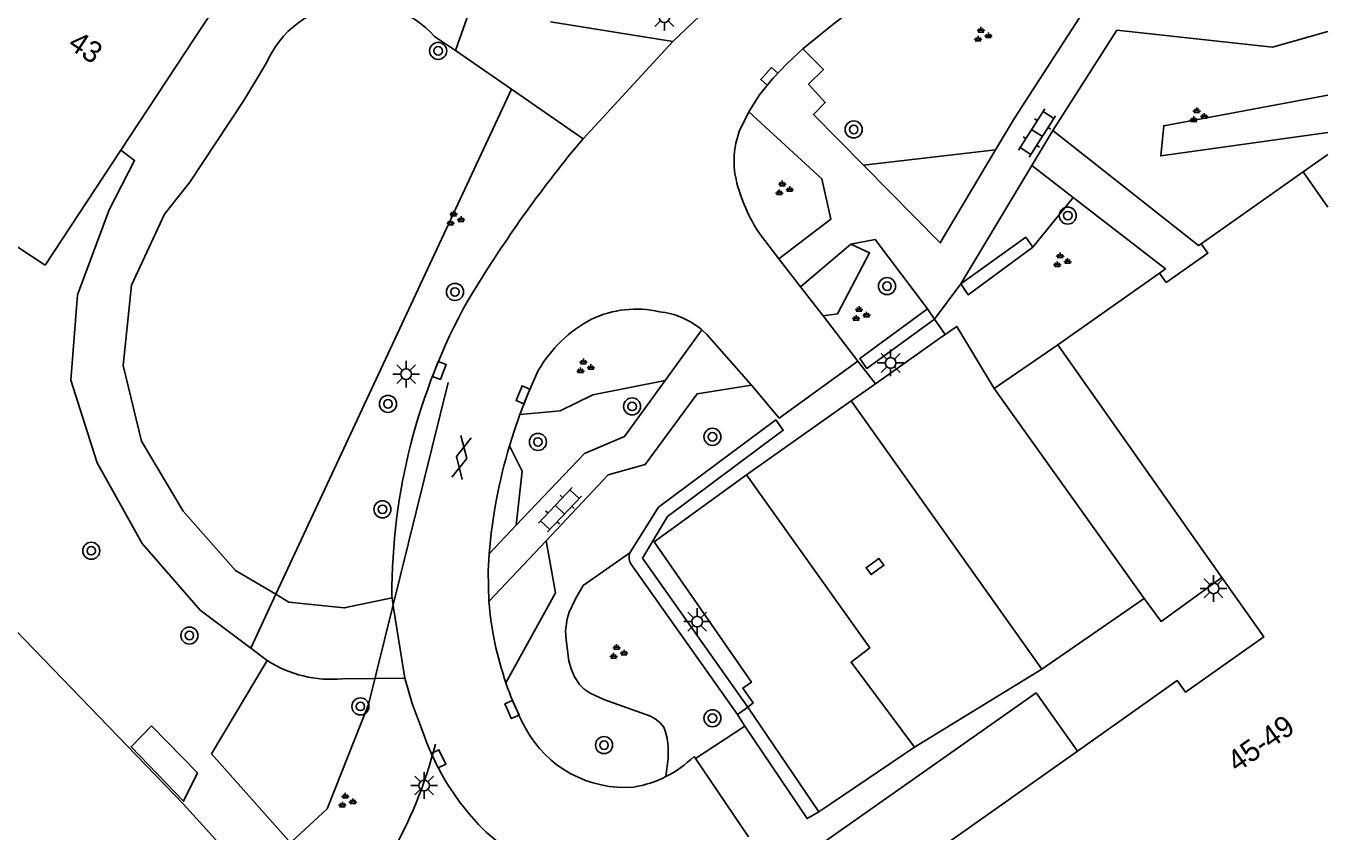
# Model space of a CAD drawing. Extents: x 136000 to 138005, y 398500 to 400500.
# Drawn here: x 137938.9 to 138000, y 399581.3 to 399619.1 of the extents above; entities that cross this region are included whole.
import ezdxf

# ---------------------------------------------------------------- set-up
doc = ezdxf.new("R2010")
doc.units = 0
for name, color, linetype in [('gg-afsc-erfafscheiding', 7, 'Continuous'), ('gg-afsc-hekwerk', 7, 'Continuous'), ('gg-afsc-muur', 7, 'Continuous'), ('gg-anno-huisnummerreeks BGT', 7, 'Continuous'), ('gg-bbg-bijgebouw', 7, 'Continuous'), ('gg-bbg-gedigitaliseerde bebouwing', 7, 'Continuous'), ('gg-bbg-hoofdgebouw', 7, 'Continuous'), ('gg-knt-plantopografie kant verharding', 7, 'Continuous'), ('gg-knt-verharding', 7, 'Continuous'), ('gg-knt-verharding nz', 7, 'Continuous'), ('gt-grn-groengrens', 7, 'Continuous'), ('gt-grn-vlakafsluiter', 7, 'Continuous'), ('gt-grn-weggrens', 7, 'Continuous'), ('gt-symb-boom', 7, 'Continuous'), ('gt-symb-gesloten verharding', 7, 'Continuous'), ('gt-symb-groenvak', 7, 'Continuous'), ('gt-symb-klinker verharding', 7, 'Continuous'), ('gt-symb-kolk', 7, 'Continuous'), ('gt-symb-lichtmast', 7, 'Continuous')]:
    doc.layers.add(name, color=color, linetype=linetype)

# ---------------------------------------------------------------- blocks, each defined once
blk = doc.blocks.new('gt0-GRVAK')
at = {"layer": 'gt-symb-groenvak'}
for p, q in [((-0.11, 0.189), (-0.228, 0.24)), ((-0.182, 0.153), (0.088, 0.153)), ((-0.091, 0.211), (-0.156, 0.322)), ((-0.047, 0.214), (-0.047, 0.393)), ((-0.004, 0.211), (0.061, 0.322)), ((0.015, 0.189), (0.133, 0.24)), ((0.262, -0.052), (0.197, 0.059)), ((0.305, -0.049), (0.305, 0.13)), ((0.349, -0.052), (0.414, 0.059)), ((-0.245, -0.228), (-0.363, -0.177)), ((-0.318, -0.264), (-0.047, -0.264)), ((-0.226, -0.206), (-0.291, -0.095)), ((-0.183, -0.203), (-0.183, -0.024)), ((-0.139, -0.206), (-0.074, -0.095)), ((-0.12, -0.228), (-0.002, -0.177)), ((0.243, -0.074), (0.125, -0.023)), ((0.17, -0.11), (0.441, -0.11)), ((0.368, -0.074), (0.486, -0.023))]:
    blk.add_line(p, q, dxfattribs=at)
blk = doc.blocks.new('gt0-BOOM')
at = {"layer": 'gt-symb-boom'}
for radius in [0.4, 0.2]:
    blk.add_circle((0, 0), radius, dxfattribs=at)
blk = doc.blocks.new('gt0-KL1')
at = {"layer": 'gt-symb-klinker verharding'}
for p, q in [((-1.15, 0.3), (1.15, 0.3)), ((-1, -0.3), (-1, 0.3)), ((-0.5, 0.3), (-0.5, 0.45)), ((0, -0.3), (0, 0.3)), ((0.5, 0.3), (0.5, 0.45)), ((1, -0.3), (1, 0.3)), ((-1.15, -0.3), (1.15, -0.3)), ((-0.5, -0.45), (-0.5, -0.3)), ((0.5, -0.45), (0.5, -0.3))]:
    blk.add_line(p, q, dxfattribs=at)
blk = doc.blocks.new('gt0-KOLK')
at = {"layer": 'gt-symb-kolk'}
blk.add_lwpolyline([(0, 0), (0.375, 0), (0.375, 0.4), (-0.375, 0.4), (-0.375, 0), (0, 0)], dxfattribs=at)
blk = doc.blocks.new('gt0-LMAST')
at = {"layer": 'gt-symb-lichtmast'}
for p, q in [((-0.005, 0.246), (-0.005, 0.621)), ((-0.182, 0.173), (-0.447, 0.438)), ((0.172, 0.173), (0.437, 0.438)), ((-0.255, -0.004), (-0.63, -0.004)), ((-0.182, -0.181), (-0.447, -0.446)), ((-0.005, -0.254), (-0.005, -0.629)), ((0.437, -0.446), (0.172, -0.181)), ((0.245, -0.004), (0.62, -0.004))]:
    blk.add_line(p, q, dxfattribs=at)
blk.add_circle((-0.005, -0.004), 0.25, dxfattribs=at)
blk = doc.blocks.new('gt0-GESVH1')
at = {"layer": 'gt-symb-gesloten verharding'}
for p, q in [((-0.992, -0.261), (0.008, 0.239)), ((0.008, -0.261), (-0.992, 0.239)), ((0.008, 0.239), (1.008, -0.261)), ((1.008, 0.239), (0.008, -0.261))]:
    blk.add_line(p, q, dxfattribs=at)

msp = doc.modelspace()

# ---------------------------------------------------------------- linework, layer by layer
at = {"layer": 'gg-afsc-erfafscheiding'}
msp.add_line((137946.294, 399582.627), (137929.777, 399599.699), dxfattribs=at)
at = {"layer": 'gg-afsc-hekwerk'}
for p, q in [((137998.83, 399612.28), (138000, 399613.102)), ((137984.332, 399602.12), (137987.33, 399604.17))]:
    msp.add_line(p, q, dxfattribs=at)
msp.add_lwpolyline([(137988.242, 399585.092), (137986.304, 399587.831), (137974.484, 399579.505)], dxfattribs=at)
at = {"layer": 'gg-afsc-muur'}
for p, q in [((137981.542, 399605.374), (137981.213, 399605.85)), ((137972.303, 399586.823), (137967.286, 399593.89)), ((137972.303, 399586.823), (137972.781, 399587.164))]:
    msp.add_line(p, q, dxfattribs=at)
for points in [[(137986.149, 399608.753), (137985.818, 399609.209), (137982.782, 399607.019)], [(137982.782, 399607.019), (137983.125, 399606.512), (137986.149, 399608.753)], [(137981.213, 399605.85), (137978.038, 399603.53), (137978.368, 399603.053), (137981.542, 399605.374)], [(137967.244, 399594.406), (137968.591, 399596.541), (137974.087, 399600.639), (137974.446, 399600.157), (137969.01, 399596.115), (137967.843, 399594.148), (137972.781, 399587.164)]]:
    msp.add_lwpolyline(points, dxfattribs=at)
msp.add_arc((137967.876, 399594.198), 0.666, 161.76478, 207.54192, dxfattribs=at)
at = {"layer": 'gg-bbg-bijgebouw'}
msp.add_lwpolyline([(137944.803, 399586.282), (137943.845, 399585.303), (137946.309, 399582.746), (137946.956, 399584.076), (137944.803, 399586.282)], dxfattribs=at)
at = {"layer": 'gg-bbg-gedigitaliseerde bebouwing'}
msp.add_lwpolyline([(137943.906, 399628.13), (137933.43, 399612.098), (137939.81, 399607.9)], dxfattribs=at)
at = {"layer": 'gg-bbg-hoofdgebouw'}
for p, q in [((137950.34, 399623.91), (137943.357, 399613.293)), ((137943.357, 399613.293), (137939.81, 399607.9)), ((137998.83, 399612.28), (137994.05, 399608.91)), ((137998.83, 399612.28), (138000, 399610.623)), ((137992.09, 399607.53), (137987.33, 399604.17)), ((137987.33, 399604.17), (137995.027, 399593.246))]:
    msp.add_line(p, q, dxfattribs=at)
for points in [[(137994.05, 399608.91), (137994.37, 399608.47), (137992.41, 399607.091), (137992.09, 399607.53)], [(137988.242, 399585.092), (137992.93, 399588.41), (137993.31, 399587.87), (137996.99, 399590.46), (137995.027, 399593.246)], [(137988.242, 399585.092), (137977.12, 399577.22), (137976.68, 399577.84), (137971.89, 399574.48), (137988.39, 399551.06), (137993.15, 399554.45), (137992.7, 399555.09), (138000, 399560.255)]]:
    msp.add_lwpolyline(points, dxfattribs=at)
at = {"layer": 'gg-knt-plantopografie kant verharding'}
msp.add_lwpolyline([(137958.727, 399602.402), (137954.975, 399587.29), (137953.046, 399582.396), (137911.374, 399543.88), (137909.977, 399545.312)], dxfattribs=at)
msp.add_arc((137938.709, 399590.249), 19.999, 312.74837, 346.05954, dxfattribs=at)
at = {"layer": 'gg-knt-verharding'}
for p, q in [((137969.269, 399618.406), (137971.892, 399620.901)), ((137969.269, 399618.406), (137963.525, 399619.316)), ((137958.084, 399618.631), (137958.928, 399618.071)), ((137958.928, 399618.071), (137959.071, 399617.972)), ((137959.071, 399617.972), (137961.691, 399616.159)), ((137961.691, 399616.159), (137965.051, 399613.835)), ((137972.38, 399614.172), (137972.82, 399615.094)), ((137965.051, 399613.835), (137964.508, 399613.188)), ((137982.782, 399607.019), (137986.113, 399612.582)), ((137986.113, 399612.582), (137988.049, 399611.081)), ((137974.241, 399608.202), (137973.369, 399609.331)), ((137977.61, 399608.89), (137975.251, 399606.892)), ((137974.241, 399608.202), (137975.251, 399606.892)), ((137981.542, 399605.374), (137982.782, 399607.019)), ((137975.251, 399606.892), (137976.308, 399605.522)), ((137976.308, 399605.522), (137977.943, 399603.402)), ((137968.894, 399602.487), (137970.616, 399604.874)), ((137978.77, 399602.33), (137981.79, 399604.48)), ((137982.039, 399604.651), (137981.79, 399604.48)), ((137974.249, 399600.722), (137977.943, 399603.402)), ((137977.943, 399603.402), (137978.77, 399602.33)), ((137974.249, 399600.722), (137972.949, 399602.267)), ((137991.375, 399592.26), (137984.332, 399602.12)), ((137977.623, 399601.528), (137972.711, 399598.057)), ((137960.644, 399594.363), (137961.915, 399595.703)), ((137963.311, 399594.964), (137960.635, 399592.116)), ((137956.08, 399592.39), (137956.093, 399592.285)), ((137950.225, 399589.351), (137949.458, 399589.925)), ((137956.685, 399588.523), (137953.767, 399588.491)), ((137972.781, 399587.164), (137976.109, 399582.243)), ((137972.635, 399586.275), (137970.325, 399584.745)), ((137970.325, 399584.745), (137970.256, 399584.848)), ((137970.325, 399584.745), (137972.809, 399581.074))]:
    msp.add_line(p, q, dxfattribs=at)
for points in [[(137992.952, 399627.57), (137992.1, 399626.3), (137990.48, 399620.65), (137989.16, 399620.79), (137985.29, 399614.8), (137984.404, 399613.311)], [(137985.613, 399625.729), (137984.933, 399625.189), (137980.72, 399622.25), (137976.77, 399619.2), (137975.36, 399618.057)], [(137987.086, 399614.218), (137990.09, 399618.93), (137997.4, 399618.14), (138000, 399618.869)], [(137975.36, 399618.057), (137974.631, 399617.369), (137973.941, 399616.642), (137973.334, 399615.901), (137972.82, 399615.094)], [(137975.36, 399618.057), (137976.33, 399617.08), (137975.63, 399616.39), (137976.41, 399615.53), (137975.86, 399614.98), (137978.215, 399612.593)], [(137950.197, 399617.399), (137949.134, 399615.629), (137946.605, 399611.802), (137945.414, 399610.297), (137943.861, 399606.961), (137943.471, 399603.2), (137944.333, 399599.646), (137946.285, 399596.356), (137948.749, 399593.568), (137950.628, 399592.456)], [(137974.241, 399608.202), (137976.68, 399610.06), (137976.26, 399611.96), (137972.82, 399615.094)], [(137987.086, 399614.218), (137993.926, 399608.823), (137994.05, 399608.91)], [(137949.458, 399589.925), (137947.078, 399591.706), (137944.358, 399594.84), (137942.25, 399598.619), (137941.017, 399602.502), (137941.323, 399606.508), (137942.812, 399610.494), (137944.006, 399612.817), (137943.357, 399613.293)], [(137984.404, 399613.311), (137981.81, 399608.95), (137978.215, 399612.593)], [(137988.049, 399611.081), (137992.372, 399607.729), (137992.09, 399607.53)], [(137981.213, 399605.85), (137978.76, 399609.1), (137977.61, 399608.89)], [(137972.949, 399602.267), (137970.86, 399604.65), (137970.616, 399604.874)], [(137984.332, 399602.12), (137982.591, 399605.03), (137982.039, 399604.651)], [(137962.087, 399600.891), (137962.496, 399601.933), (137962.95, 399602.952)], [(137961.915, 399595.703), (137965.11, 399599.07), (137967, 399599.86), (137968.894, 399602.487)], [(137972.949, 399602.267), (137970.4, 399601.86), (137967.97, 399598.55), (137966.22, 399598.06), (137963.311, 399594.964)], [(137961.598, 399599.421), (137961.83, 399600.157), (137962.087, 399600.891)], [(137972.781, 399587.164), (137973.034, 399587.36), (137972.552, 399588.055), (137972.947, 399588.326), (137968.383, 399594.921), (137972.711, 399598.057)], [(137960.635, 399592.116), (137960.59, 399593.556), (137960.644, 399594.363)], [(137995.027, 399593.246), (137992.17, 399591.185), (137991.375, 399592.26)], [(137950.628, 399592.456), (137951.241, 399592.093), (137953.844, 399591.821), (137956.093, 399592.285)], [(137956.685, 399588.523), (137956.148, 399591.822), (137956.093, 399592.285)], [(137956.685, 399588.523), (137957.032, 399587.327), (137957.591, 399585.828)], [(137976.109, 399582.243), (137975.563, 399581.929), (137972.635, 399586.275)]]:
    msp.add_lwpolyline(points, dxfattribs=at)
for centre, radius, start, end in [((137954.535, 399615.491), 4.739, 41.50267, 156.25377), ((137976.061, 399612.798), 3.929, 159.53827, 192.75213), ((138011.674, 399574.964), 60.709, 140.97835, 149.0486), ((137979.844, 399613.72), 7.823, 193.22091, 214.1303), ((137984.618, 399592.441), 28.538, 151.20387, 180.10308), ((137967.549, 399600.915), 4.925, 77.30443, 115.21777), ((137968.226, 399602.019), 3.723, 50.07286, 83.76007), ((137968.357, 399599.865), 6.226, 117.83499, 150.27822), ((137985.491, 399592.295), 24.933, 163.39419, 175.24342), ((137975.981, 399593.321), 15.393, 184.48955, 199.04103), ((137953.237, 399594.032), 5.566, 237.24035, 275.46492), ((137975.992, 399593.329), 15.407, 199.05604, 207.67264), ((137967.005, 399588.682), 5.289, 208.30627, 274.60246), ((137968.888, 399589.89), 12.005, 199.77445, 224.86971), ((137966.59, 399588.555), 5.213, 296.79332, 314.68462), ((137966.597, 399588.542), 5.199, 279.21306, 296.79012), ((137966.858, 399588.16), 9.348, 226.13787, 243.10552)]:
    msp.add_arc(centre, radius, start, end, dxfattribs=at)
at = {"layer": 'gg-knt-verharding nz'}
for p, q in [((137977.623, 399601.528), (137978.77, 399602.33)), ((137986.574, 399588.937), (137977.623, 399601.528)), ((137991.375, 399592.26), (137986.574, 399588.937)), ((137986.574, 399588.937), (137980.602, 399585.276)), ((137976.109, 399582.243), (137980.602, 399585.276))]:
    msp.add_line(p, q, dxfattribs=at)
msp.add_lwpolyline([(137980.602, 399585.276), (137977.622, 399589.277), (137978.511, 399589.951), (137972.711, 399598.057)], dxfattribs=at)
at = {"layer": 'gt-grn-groengrens'}
for p, q in [((137950.628, 399592.456), (137961.691, 399616.159)), ((137978.215, 399612.593), (137984.404, 399613.311)), ((137988.049, 399611.081), (137986.149, 399608.753)), ((137981.542, 399605.374), (137982.039, 399604.651)), ((137972.635, 399586.275), (137972.303, 399586.823)), ((137952.476, 399575.808), (137946.294, 399582.627))]:
    msp.add_line(p, q, dxfattribs=at)
for points in [[(138000, 399614.126), (137992.155, 399613.029), (137992.299, 399614.449), (138000, 399615.874)], [(137976.308, 399605.522), (137976.992, 399605.614), (137978.494, 399608.482), (137977.61, 399608.89)], [(137968.894, 399602.487), (137965.501, 399601.813), (137963.97, 399601.061), (137962.087, 399600.891)], [(137961.598, 399599.421), (137962.185, 399598.238), (137961.915, 399595.703)], [(137963.311, 399594.964), (137963.755, 399592.525), (137961.43, 399588.299)], [(137968.94, 399583.901), (137969.044, 399584.75), (137969.041, 399585.316), (137968.991, 399585.702), (137968.908, 399586.054), (137968.834, 399586.214), (137968.658, 399586.434), (137968.436, 399586.61), (137968.207, 399586.741), (137966.018, 399587.52), (137965.376, 399587.818), (137965.1, 399588.01), (137964.879, 399588.231), (137964.653, 399588.578), (137964.486, 399588.962), (137964.385, 399589.338), (137964.249, 399590.314), (137964.229, 399590.743), (137964.304, 399591.305), (137964.403, 399591.612), (137964.7, 399592.25), (137965.057, 399592.873), (137967.244, 399594.406)]]:
    msp.add_lwpolyline(points, dxfattribs=at)
at = {"layer": 'gt-grn-vlakafsluiter'}
for p, q in [((137969.269, 399618.406), (137965.051, 399613.835)), ((137950.225, 399589.351), (137947.612, 399584.977)), ((137947.612, 399584.977), (137953.806, 399578.02))]:
    msp.add_line(p, q, dxfattribs=at)
at = {"layer": 'gt-grn-weggrens'}
for p, q in [((137959.071, 399617.972), (137960.284, 399621.423)), ((137987.086, 399614.218), (137986.113, 399612.582)), ((137949.458, 399589.925), (137950.628, 399592.456))]:
    msp.add_line(p, q, dxfattribs=at)

# ---------------------------------------------------------------- block references
at = {"layer": 'gt-symb-boom'}
for p in [(137958.252, 399617.957), (137977.747, 399614.272), (137987.791, 399610.227), (137959.04, 399606.646), (137979.311, 399606.92), (137955.897, 399601.391), (137967.352, 399601.275), (137971.119, 399599.846), (137962.933, 399599.606), (137955.637, 399596.444), (137941.976, 399594.501), (137946.578, 399590.52), (137954.601, 399587.197), (137971.119, 399586.641), (137966.033, 399585.38)]:
    msp.add_blockref('gt0-BOOM', p, dxfattribs=at)
at = {"layer": 'gt-symb-gesloten verharding', "rotation": 77.88123966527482}
msp.add_blockref('gt0-GESVH1', (137959.337, 399598.871), dxfattribs=at)
at = {"layer": 'gt-symb-groenvak'}
for p in [(137983.764, 399618.689), (137993.888, 399614.913), (137974.441, 399611.48), (137959.019, 399610.067), (137987.482, 399608.104), (137978.044, 399605.587), (137965.113, 399603.126), (137966.668, 399589.727), (137953.942, 399582.747)]:
    msp.add_blockref('gt0-GRVAK', p, dxfattribs=at)
at = {"layer": 'gt-symb-klinker verharding'}
for p, rotation in [((137986.349, 399614.108), 57.454106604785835), ((137963.962, 399596.429), 46.49997134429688)]:
    msp.add_blockref('gt0-KL1', p, dxfattribs=dict(at, rotation=rotation))
at = {"layer": 'gt-symb-kolk'}
for p, rotation in [((137973.934, 399616.627), 48.0000087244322), ((137958.493, 399602.886), 68.53893641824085), ((137962.416, 399601.743), 67.97515406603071), ((137978.865, 399593.599), 36.01052540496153), ((137961.531, 399586.968), -66.22952419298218), ((137958.092, 399584.649), -64.02428534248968)]:
    msp.add_blockref('gt0-KOLK', p, dxfattribs=dict(at, rotation=rotation))
at = {"layer": 'gt-symb-lichtmast'}
for p in [(137968.868, 399619.543), (137979.485, 399603.318), (137956.753, 399602.789), (137994.638, 399592.738), (137970.411, 399591.177), (137957.601, 399583.488)]:
    msp.add_blockref('gt0-LMAST', p, dxfattribs=at)

# ---------------------------------------------------------------- texts
at = {"layer": 'gg-anno-huisnummerreeks BGT'}
for s, rotation, p in [('43', 326.6, (137940.819, 399618.129)), ('45-49', 35.2, (137995.731, 399584.069))]:
    msp.add_text(s, height=1, rotation=rotation, dxfattribs=at).set_placement(p)

doc.saveas('drawing.dxf')
